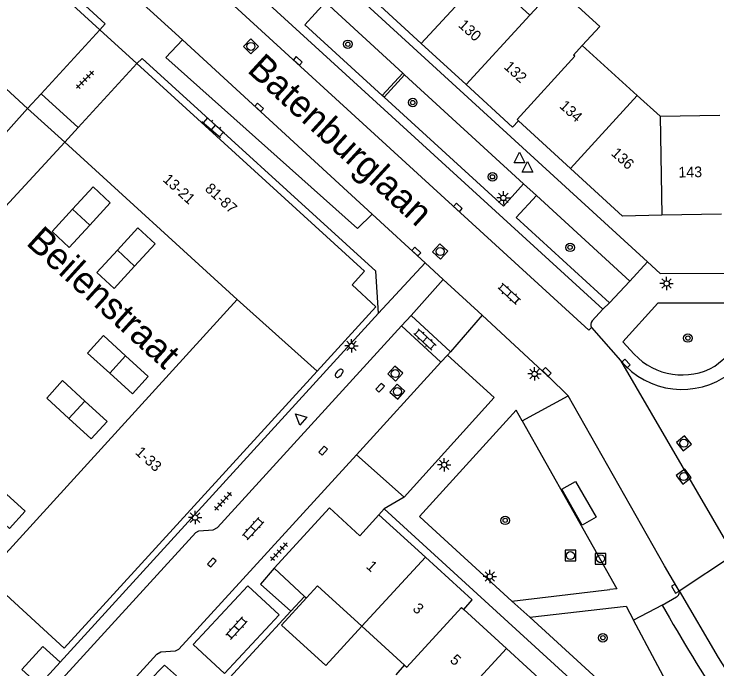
# Model space of a CAD drawing. Extents: x 128000 to 131008, y 398996 to 402500.
# Drawn here: x 129230.9 to 129296.8, y 399379.7 to 399441.1 of the extents above; entities that cross this region are included whole.
import ezdxf

# ---------------------------------------------------------------- set-up
doc = ezdxf.new("R2010")
doc.units = 0
for name, color, linetype in [('gg-afsc-erfafscheiding', 7, 'Continuous'), ('gg-anno-huisnummerreeks BGT', 7, 'Continuous'), ('gg-anno-openbare ruimte label', 7, 'Continuous'), ('gg-bbg-abri', 7, 'Continuous'), ('gg-bbg-bijgebouw', 7, 'Continuous'), ('gg-bbg-gedigitaliseerde bebouwing', 7, 'Continuous'), ('gg-bbg-gedigitaliseerde bijgebouw', 7, 'Continuous'), ('gg-bbg-hoofdgebouw', 7, 'Continuous'), ('gg-bbg-luifel en loopbrug', 7, 'Continuous'), ('gg-bbg-tussenscheiding', 7, 'Continuous'), ('gg-knt-verharding', 7, 'Continuous'), ('gg-knt-verharding nz', 7, 'Continuous'), ('gt-grn-weggrens', 7, 'Continuous'), ('gt-symb-boom', 7, 'Continuous'), ('gt-symb-brandkraan', 7, 'Continuous'), ('gt-symb-klinker verharding', 7, 'Continuous'), ('gt-symb-kolk', 7, 'Continuous'), ('gt-symb-lichtmast', 7, 'Continuous'), ('gt-symb-rioolschacht', 7, 'Continuous'), ('gt-symb-tegel verharding', 7, 'Continuous'), ('gt-symb-waterafsluiter', 7, 'Continuous')]:
    doc.layers.add(name, color=color, linetype=linetype)

# ---------------------------------------------------------------- blocks, each defined once
blk = doc.blocks.new('gt0-TEG1')
at = {"layer": 'gt-symb-tegel verharding'}
for p, q in [((-1.125, 0), (1.125, 0)), ((-0.9, -0.25), (-0.9, 0.25)), ((-0.45, -0.25), (-0.45, 0.25)), ((0, -0.25), (0, 0.25)), ((0.45, -0.25), (0.45, 0.25)), ((0.9, -0.25), (0.9, 0.25))]:
    blk.add_line(p, q, dxfattribs=at)
blk = doc.blocks.new('gt0-KOLK')
at = {"layer": 'gt-symb-kolk'}
blk.add_lwpolyline([(0, 0), (0.375, 0), (0.375, 0.4), (-0.375, 0.4), (-0.375, 0), (0, 0)], dxfattribs=at)
blk = doc.blocks.new('gt0-BOOM')
at = {"layer": 'gt-symb-boom'}
for radius in [0.4, 0.2]:
    blk.add_circle((0, 0), radius, dxfattribs=at)
blk = doc.blocks.new('gt0-RS')
at = {"layer": 'gt-symb-rioolschacht'}
blk.add_lwpolyline([(-0.5, -0.5), (0.5, -0.5), (0.5, 0.5), (-0.5, 0.5)], close=True, dxfattribs=at)
blk.add_circle((0, 0), 0.375, dxfattribs=at)
blk = doc.blocks.new('gt0-KL1')
at = {"layer": 'gt-symb-klinker verharding'}
for p, q in [((-1.15, 0.3), (1.15, 0.3)), ((-1, -0.3), (-1, 0.3)), ((-0.5, 0.3), (-0.5, 0.45)), ((0, -0.3), (0, 0.3)), ((0.5, 0.3), (0.5, 0.45)), ((1, -0.3), (1, 0.3)), ((-1.15, -0.3), (1.15, -0.3)), ((-0.5, -0.45), (-0.5, -0.3)), ((0.5, -0.45), (0.5, -0.3))]:
    blk.add_line(p, q, dxfattribs=at)
blk = doc.blocks.new('gt0-LMAST')
at = {"layer": 'gt-symb-lichtmast'}
for p, q in [((-0.182, 0.173), (-0.447, 0.438)), ((-0.005, 0.246), (-0.005, 0.621)), ((0.172, 0.173), (0.437, 0.438)), ((-0.255, -0.004), (-0.63, -0.004)), ((-0.182, -0.181), (-0.447, -0.446)), ((-0.005, -0.254), (-0.005, -0.629)), ((0.437, -0.446), (0.172, -0.181)), ((0.245, -0.004), (0.62, -0.004))]:
    blk.add_line(p, q, dxfattribs=at)
blk.add_circle((-0.005, -0.004), 0.25, dxfattribs=at)
blk = doc.blocks.new('gt0-BR')
at = {"layer": 'gt-symb-brandkraan'}
for centre, radius, start, end in [((-0.244, 0), 0.206, 107.56694, 252.43307), ((0.599, -2.664), 3, 106.89205, 107.56694), ((0, -0.691), 0.938, 73.10799, 106.89205), ((-0.599, -2.664), 3, 72.43309, 73.10799), ((0.244, 0), 0.206, 287.56695, 72.43309), ((0.599, 2.664), 3, 252.43307, 253.10797), ((0, 0.691), 0.938, 253.10797, 286.89206), ((-0.599, 2.664), 3, 286.89206, 287.56695)]:
    blk.add_arc(centre, radius, start, end, dxfattribs=at)
blk = doc.blocks.new('gt0-WAFSL')
at = {"layer": 'gt-symb-waterafsluiter'}
for p, q in [((-0.5, -0.333), (0, 0.667)), ((0, 0.667), (0.5, -0.333)), ((0.5, -0.333), (-0.5, -0.333))]:
    blk.add_line(p, q, dxfattribs=at)

msp = doc.modelspace()

# ---------------------------------------------------------------- linework, layer by layer
at = {"layer": 'gg-afsc-erfafscheiding'}
for p, q in [((129232.17, 399432.21), (129225.2, 399424.437)), ((129228.454, 399421.249), (129235.654, 399429.044)), ((129256.86, 399385.06), (129248.836, 399376.405))]:
    msp.add_line(p, q, dxfattribs=at)
at = {"layer": 'gg-bbg-abri'}
msp.add_lwpolyline([(129284.169, 399393.141), (129282.254, 399396.516), (129283.54, 399397.25), (129285.471, 399393.881), (129284.169, 399393.141)], dxfattribs=at)
at = {"layer": 'gg-bbg-bijgebouw'}
msp.add_line((129235.23, 399380.28), (129233.26, 399378.12), dxfattribs=at)
msp.add_lwpolyline([(129235.23, 399380.28), (129233.59, 399381.76), (129231.63, 399379.61), (129233.26, 399378.12)], dxfattribs=at)
at = {"layer": 'gg-bbg-gedigitaliseerde bebouwing'}
for p, q in [((129216.04, 399447), (129232.17, 399432.21)), ((129275.063, 399444.814), (129279.259, 399440.979)), ((129284.17, 399438.11), (129289.327, 399433.433)), ((129289.327, 399433.433), (129291.47, 399431.49)), ((129291.47, 399431.49), (129297.053, 399431.587)), ((129235.654, 399429.044), (129251.82, 399414.29)), ((129267.51, 399380), (129263.493, 399383.663)), ((129266.71, 399379.11), (129267.51, 399380))]:
    msp.add_line(p, q, dxfattribs=at)
for points in [[(129284.17, 399438.11), (129285.806, 399439.897), (129281.706, 399443.651), (129279.259, 399440.979)], [(129251.82, 399414.29), (129228.19, 399388.39), (129235.6, 399381.6)], [(129263.493, 399383.663), (129259.34, 399387.45), (129258.3, 399386.31)]]:
    msp.add_lwpolyline(points, dxfattribs=at)
at = {"layer": 'gg-bbg-gedigitaliseerde bijgebouw'}
for points in [[(129238, 399421.285), (129239.92, 399423.38), (129238.31, 399424.86), (129236.385, 399422.775)], [(129236.385, 399422.775), (129234.46, 399420.69), (129236.08, 399419.19), (129238, 399421.285)], [(129242.205, 399417.425), (129244.13, 399419.52), (129242.5, 399421.01), (129240.585, 399418.915)], [(129240.585, 399418.915), (129238.67, 399416.82), (129240.28, 399415.33), (129242.205, 399417.425)], [(129239.866, 399407.386), (129237.79, 399409.28), (129239.27, 399410.93), (129241.347, 399409.022)], [(129241.347, 399409.022), (129243.47, 399407.07), (129241.99, 399405.45), (129239.866, 399407.386)], [(129236.05, 399403.145), (129233.96, 399405.06), (129235.43, 399406.7), (129237.53, 399404.78)], [(129237.53, 399404.78), (129239.63, 399402.86), (129238.14, 399401.23), (129236.05, 399403.145)], [(129229.845, 399396.37), (129231.95, 399394.45), (129230.46, 399392.82), (129228.36, 399394.74)]]:
    msp.add_lwpolyline(points, dxfattribs=at)
at = {"layer": 'gg-bbg-hoofdgebouw'}
for p, q in [((129269.075, 399438.314), (129264.865, 399442.164)), ((129238.93, 399439.6), (129233.435, 399433.595)), ((129273.289, 399434.459), (129269.075, 399438.314)), ((129242.4, 399436.44), (129236.921, 399430.433)), ((129233.435, 399433.595), (129232.17, 399432.21)), ((129236.921, 399430.433), (129235.654, 399429.044)), ((129283.07, 399426.595), (129278.19, 399431.06)), ((129297.208, 399422.316), (129291.637, 399422.204)), ((129235.6, 399381.6), (129259.325, 399407.582)), ((129269.464, 399390.144), (129265.11, 399394.12)), ((129255.27, 399389.12), (129258.138, 399386.46)), ((129258.138, 399386.46), (129258.3, 399386.31)), ((129277.063, 399381.583), (129273.06, 399385.24)), ((129281.275, 399377.736), (129277.063, 399381.583))]:
    msp.add_line(p, q, dxfattribs=at)
for points in [[(129209.958, 399455.29), (129214.19, 399459.93), (129216.46, 399457.85), (129217.61, 399459.11), (129238.93, 399439.6)], [(129259.325, 399407.582), (129264.83, 399413.61), (129262.6, 399415.67), (129263.75, 399416.96), (129242.4, 399436.44)], [(129278.19, 399431.06), (129277.64, 399430.48), (129273.289, 399434.459)], [(129291.637, 399422.204), (129287.95, 399422.13), (129283.07, 399426.595)], [(129265.11, 399394.12), (129263.3, 399392.15), (129260.46, 399394.77), (129255.27, 399389.12)], [(129273.06, 399385.24), (129273.85, 399386.14), (129269.464, 399390.144)]]:
    msp.add_lwpolyline(points, dxfattribs=at)
at = {"layer": 'gg-bbg-luifel en loopbrug'}
for p, q in [((129233.435, 399433.595), (129236.921, 399430.433)), ((129232.17, 399432.21), (129235.654, 399429.044)), ((129256.86, 399385.06), (129258.138, 399386.46))]:
    msp.add_line(p, q, dxfattribs=at)
for points in [[(129255.27, 399389.12), (129254, 399387.6), (129256.86, 399385.06)], [(129263.493, 399383.663), (129260.123, 399379.97), (129255.971, 399383.758), (129258.3, 399386.31)]]:
    msp.add_lwpolyline(points, dxfattribs=at)
at = {"layer": 'gg-bbg-tussenscheiding'}
for p, q in [((129269.075, 399438.314), (129275.063, 399444.814)), ((129273.289, 399434.459), (129279.259, 399440.979)), ((129284.17, 399438.11), (129283.36, 399437.23)), ((129283.07, 399426.595), (129289.327, 399433.433)), ((129291.47, 399431.49), (129291.637, 399422.204)), ((129236.385, 399422.775), (129238, 399421.285)), ((129240.585, 399418.915), (129242.205, 399417.425)), ((129251.82, 399414.29), (129259.325, 399407.582)), ((129241.347, 399409.022), (129239.866, 399407.386)), ((129237.53, 399404.78), (129236.05, 399403.145)), ((129269.464, 399390.144), (129263.493, 399383.663)), ((129277.063, 399381.583), (129271.09, 399375.1))]:
    msp.add_line(p, q, dxfattribs=at)
for points in [[(129278.19, 399431.06), (129278.06, 399431.18), (129283.47, 399437.13), (129283.36, 399437.23)], [(129267.51, 399380), (129267.72, 399379.81), (129272.84, 399385.43), (129273.06, 399385.24)]]:
    msp.add_lwpolyline(points, dxfattribs=at)
at = {"layer": 'gg-knt-verharding'}
for p, q in [((129255.82, 399449.39), (129290.279, 399417.821)), ((129286.09, 399413.396), (129248.333, 399447.917)), ((129240.704, 399444.13), (129246.679, 399438.648)), ((129260.087, 399442.18), (129267.335, 399435.539)), ((129265.414, 399433.442), (129267.335, 399435.539)), ((129265.587, 399433.283), (129267.509, 399435.38)), ((129267.335, 399435.539), (129267.509, 399435.38)), ((129267.509, 399435.38), (129278.661, 399425.161)), ((129265.587, 399433.283), (129265.414, 399433.442)), ((129279.872, 399424.053), (129288.627, 399416.03)), ((129264.473, 399422.321), (129269.43, 399417.751)), ((129269.43, 399417.751), (129271.124, 399416.19)), ((129271.124, 399416.19), (129274.768, 399412.83)), ((129288.627, 399416.03), (129286.72, 399413.992)), ((129285.108, 399412.301), (129286.09, 399413.396)), ((129235.23, 399380.28), (129265.08, 399413.01)), ((129267.228, 399411.839), (129268.117, 399412.813)), ((129268.117, 399412.813), (129271.816, 399409.407)), ((129274.768, 399412.83), (129280.89, 399407.187)), ((129267.228, 399411.839), (129270.912, 399408.422)), ((129285.036, 399411.67), (129287.741, 399408.588)), ((129271.816, 399409.407), (129271.521, 399409.089)), ((129270.912, 399408.422), (129271.521, 399409.089)), ((129271.521, 399409.089), (129275.898, 399405.108)), ((129280.89, 399407.187), (129281.042, 399407.047)), ((129282.845, 399405.254), (129281.042, 399407.047)), ((129275.898, 399405.108), (129267.476, 399395.779)), ((129291.888, 399389.33), (129282.845, 399405.254)), ((129267.476, 399395.779), (129262.994, 399399.741)), ((129265.61, 399394.67), (129265.11, 399394.12)), ((129295.672, 399367.208), (129265.61, 399394.67)), ((129269.342, 399393.553), (129277.578, 399386.011)), ((129293.242, 399386.974), (129291.888, 399389.33)), ((129277.578, 399386.011), (129286.765, 399387.1)), ((129291.654, 399385.645), (129292.986, 399386.425)), ((129279.241, 399384.497), (129277.578, 399386.011))]:
    msp.add_line(p, q, dxfattribs=at)
for points in [[(129290.279, 399417.821), (129291.47, 399416.73), (129303.14, 399416.76), (129354.44, 399467.35)], [(129238.93, 399439.6), (129239.44, 399440.16), (129217.55, 399460.23)], [(129265.414, 399433.442), (129258.16, 399440.076), (129260.087, 399442.18)], [(129264.473, 399422.321), (129263.11, 399420.974), (129245.142, 399436.998), (129246.679, 399438.648)], [(129265.08, 399413.01), (129264.83, 399416.97), (129242.9, 399436.91), (129242.4, 399436.44)], [(129278.661, 399425.161), (129276.777, 399423.049), (129265.587, 399433.283)], [(129286.72, 399413.992), (129277.979, 399421.991), (129279.872, 399424.053)], [(129296.587, 399408.039), (129301.191, 399411.817), (129299.069, 399413.97), (129291.249, 399413.973), (129287.985, 399410.319), (129289.045, 399409.171)], [(129183.46, 399321.49), (129183.77, 399321.94), (129186.98, 399325.47), (129187.02, 399325.74), (129247.94, 399392.46), (129248.22, 399392.62), (129249.57, 399392.7), (129249.96, 399392.92), (129267.228, 399411.839)], [(129278.52, 399402.926), (129277.958, 399403.921), (129268.899, 399393.958), (129269.342, 399393.553)], [(129278.52, 399402.926), (129287.411, 399387.177), (129286.765, 399387.1)], [(129241.752, 399378.272), (129244.27, 399381.03), (129244.67, 399381.25), (129246.05, 399381.36), (129246.36, 399381.5), (129262.994, 399399.741)], [(129247.705, 399381.951), (129250.639, 399379.232), (129255.739, 399384.733), (129252.805, 399387.452), (129247.705, 399381.951)], [(129279.241, 399384.497), (129288.283, 399385.536), (129288.975, 399384.231)], [(129279.241, 399384.497), (129293.691, 399371.294), (129295.054, 399372.774), (129288.975, 399384.231)], [(129243.539, 399378.496), (129244.655, 399377.505), (129246.116, 399379.015), (129245, 399380.007), (129243.539, 399378.496)]]:
    msp.add_lwpolyline(points, dxfattribs=at)
for centre, radius, start, end in [((129285.462, 399411.941), 0.505, 134.48274, 212.49814), ((129293.533, 399413.379), 6.152, 223.15726, 299.77081), ((129293.515, 399413.366), 7.494, 219.60983, 307.24274), ((129292.844, 399386.826), 0.425, 289.55535, 20.44514), ((129451.597, 399476.573), 183.983, 209.6182, 216.57458)]:
    msp.add_arc(centre, radius, start, end, dxfattribs=at)
at = {"layer": 'gg-knt-verharding nz'}
for p, q in [((129246.679, 399438.648), (129264.473, 399422.321)), ((129284.797, 399411.425), (129285.036, 399411.67)), ((129262.994, 399399.741), (129270.912, 399408.422)), ((129278.52, 399402.926), (129282.845, 399405.254)), ((129291.654, 399385.645), (129288.975, 399384.231))]:
    msp.add_line(p, q, dxfattribs=at)
for points in [[(129246.666, 399446.829), (129246.419, 399446.561), (129272.374, 399422.78), (129284.797, 399411.425)], [(129293.242, 399386.974), (129296.902, 399380.739), (129299.37, 399376.826)]]:
    msp.add_lwpolyline(points, dxfattribs=at)
at = {"layer": 'gt-grn-weggrens'}
for p, q in [((129242.4, 399436.44), (129238.93, 399439.6)), ((129279.872, 399424.053), (129278.661, 399425.161)), ((129269.43, 399417.751), (129265.08, 399413.01)), ((129290.279, 399417.821), (129288.627, 399416.03)), ((129271.124, 399416.19), (129268.117, 399412.813)), ((129286.09, 399413.396), (129286.72, 399413.992)), ((129274.768, 399412.83), (129271.816, 399409.407)), ((129287.741, 399408.588), (129297.815, 399391.308)), ((129267.476, 399395.779), (129265.61, 399394.67)), ((129293.242, 399386.974), (129298.36, 399390.357))]:
    msp.add_line(p, q, dxfattribs=at)

# ---------------------------------------------------------------- block references
at = {"layer": 'gt-symb-boom'}
for p in [(129262.191, 399438.238), (129268.274, 399432.771), (129275.743, 399425.807), (129283.026, 399419.193), (129294.07, 399410.686), (129276.94, 399393.59), (129286.103, 399382.579)]:
    msp.add_blockref('gt0-BOOM', p, dxfattribs=at)
at = {"layer": 'gt-symb-brandkraan', "rotation": 47.63383016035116}
msp.add_blockref('gt0-BR', (129261.372, 399407.381), dxfattribs=at)
at = {"layer": 'gt-symb-klinker verharding'}
for p, rotation in [((129249.574, 399430.444), 138.7278834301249), ((129277.319, 399414.837), -42.44710185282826), ((129269.411, 399410.563), -42.85190841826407), ((129253.307, 399392.813), 47.63383016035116), ((129251.755, 399383.48), 47.63383016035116)]:
    msp.add_blockref('gt0-KL1', p, dxfattribs=dict(at, rotation=rotation))
at = {"layer": 'gt-symb-kolk'}
for p, rotation in [((129257.368, 399436.531), -42.485794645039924), ((129254.01, 399432.467), 137.75715663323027), ((129272.374, 399422.78), -42.52804406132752), ((129268.476, 399418.649), -42.52804406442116), ((129288.122, 399408.165), -46.458417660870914), ((129280.711, 399407.376), -44.83791901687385), ((129265.362, 399405.89), 47.633830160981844), ((129260.025, 399399.995), 47.63383016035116), ((129249.591, 399389.503), 47.63383016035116), ((129293.071, 399387.278), 118.56471819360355)]:
    msp.add_blockref('gt0-KOLK', p, dxfattribs=dict(at, rotation=rotation))
at = {"layer": 'gt-symb-lichtmast'}
for p in [(129276.773, 399423.835), (129292.077, 399415.806), (129262.539, 399409.952), (129279.7, 399407.322), (129271.227, 399398.799), (129247.869, 399393.85), (129275.51, 399388.333)]:
    msp.add_blockref('gt0-LMAST', p, dxfattribs=at)
at = {"layer": 'gt-symb-rioolschacht'}
for p, rotation in [((129253.109, 399438.037), -45.08104065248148), ((129270.849, 399418.803), -42.52804405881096), ((129266.638, 399407.35), 47.63383016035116), ((129266.84, 399405.66), 47.63383016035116), ((129293.69, 399400.816), -50.80331119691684), ((129293.686, 399397.695), -52.27073010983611)]:
    msp.add_blockref('gt0-RS', p, dxfattribs=dict(at, rotation=rotation))
for p in [(129283.056, 399390.291), (129285.885, 399389.99)]:
    msp.add_blockref('gt0-RS', p, dxfattribs=at)
at = {"layer": 'gt-symb-tegel verharding'}
for p, rotation in [((129237.549, 399434.91), 45.486232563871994), ((129250.483, 399395.38), 47.63383016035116), ((129255.741, 399390.649), 47.63383016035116)]:
    msp.add_blockref('gt0-TEG1', p, dxfattribs=dict(at, rotation=rotation))
at = {"layer": 'gt-symb-waterafsluiter'}
for p in [(129278.276, 399427.45), (129279.045, 399426.562)]:
    msp.add_blockref('gt0-WAFSL', p, dxfattribs=at)
at = {"layer": 'gt-symb-waterafsluiter', "rotation": 47.391003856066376}
msp.add_blockref('gt0-WAFSL', (129257.777, 399403.115), dxfattribs=at)

# ---------------------------------------------------------------- texts
at = {"layer": 'gg-anno-huisnummerreeks BGT'}
for s, rotation, p in [('130', 317.6, (129272.48, 399439.941)), ('132', 317.6, (129276.753, 399436.033)), ('134', 317.6, (129281.955, 399432.358)), ('136', 317.6, (129286.808, 399427.917)), ('143', 1.1, (129293.183, 399425.737)), ('13-21', 317.6, (129244.777, 399425.458)), ('81-87', 317.6, (129248.723, 399424.581)), ('1-33', 317.6, (129242.194, 399399.879)), ('1', 317.6, (129263.843, 399389.183)), ('3', 317.6, (129268.194, 399385.211)), ('5', 317.6, (129271.696, 399380.391))]:
    msp.add_text(s, height=1, rotation=rotation, dxfattribs=at).set_placement(p)
at = {"layer": 'gg-anno-openbare ruimte label'}
for s, rotation, p in [('Batenburglaan', 317.5, (129252.662, 399435.715)), ('Beilenstraat', 317.8, (129231.933, 399419.514))]:
    msp.add_text(s, height=2.5, rotation=rotation, dxfattribs=at).set_placement(p)

doc.saveas('drawing.dxf')
